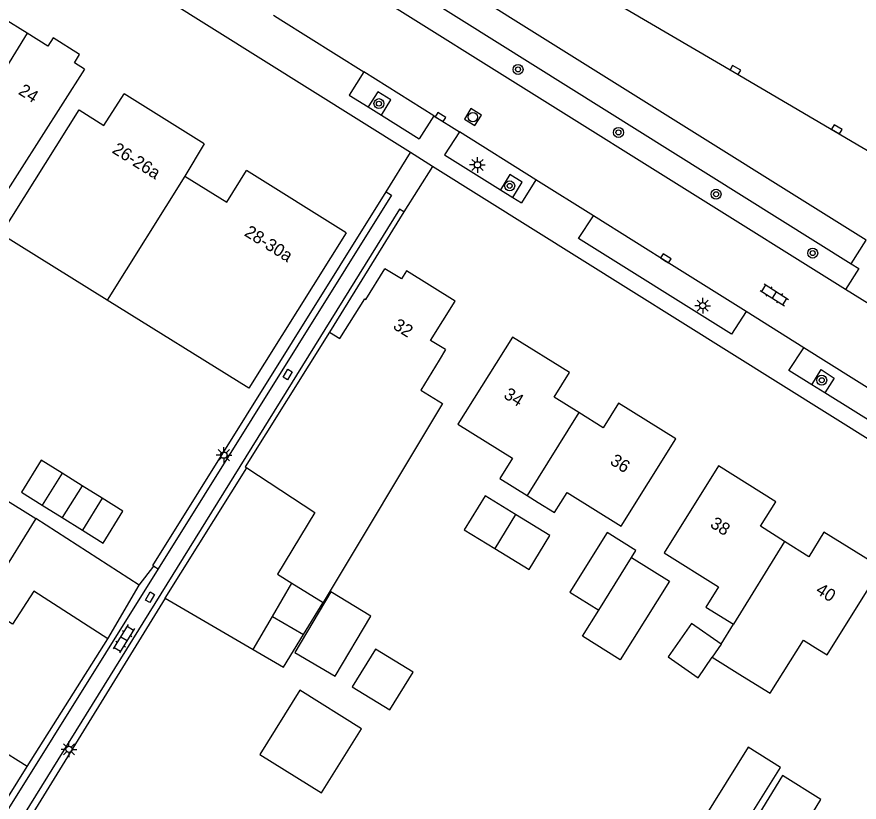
# Model space of a CAD drawing. Extents: x 136000 to 141014, y 402000 to 403500.
# Drawn here: x 137958.3 to 138025.6, y 402251.7 to 402314.4 of the extents above; entities that cross this region are included whole.
import ezdxf

# ---------------------------------------------------------------- set-up
doc = ezdxf.new("R2010")
doc.units = 0
for name, color, linetype in [('gg-afsc-erfafscheiding', 7, 'Continuous'), ('gg-afsc-hekwerk', 7, 'Continuous'), ('gg-afsc-muur', 7, 'Continuous'), ('gg-anno-huisnummerreeks BGT', 7, 'Continuous'), ('gg-bbg-bijgebouw', 7, 'Continuous'), ('gg-bbg-gedigitaliseerde bebouwing', 7, 'Continuous'), ('gg-bbg-gedigitaliseerde bijgebouw', 7, 'Continuous'), ('gg-bbg-hoofdgebouw', 7, 'Continuous'), ('gg-bbg-luifel en loopbrug', 7, 'Continuous'), ('gg-bbg-tussenscheiding', 7, 'Continuous'), ('gg-knt-verharding', 7, 'Continuous'), ('gg-knt-verharding nz', 7, 'Continuous'), ('gt-bbg-plantopografie pand', 7, 'Continuous'), ('gt-bbg-plantopografie tussenscheiding', 7, 'Continuous'), ('gt-grn-groengrens', 7, 'Continuous'), ('gt-grn-weggrens', 7, 'Continuous'), ('gt-symb-boom', 7, 'Continuous'), ('gt-symb-klinker verharding', 7, 'Continuous'), ('gt-symb-kolk', 7, 'Continuous'), ('gt-symb-kolk center center', 7, 'Continuous'), ('gt-symb-lichtmast', 7, 'Continuous'), ('gt-symb-rioolschacht', 7, 'Continuous')]:
    doc.layers.add(name, color=color, linetype=linetype)

# ---------------------------------------------------------------- blocks, each defined once
blk = doc.blocks.new('gt0-BOOM')
at = {"layer": 'gt-symb-boom'}
for radius in [0.4, 0.2]:
    blk.add_circle((0, 0), radius, dxfattribs=at)
blk = doc.blocks.new('gt0-KOLK')
at = {"layer": 'gt-symb-kolk'}
blk.add_lwpolyline([(0, 0), (0.375, 0), (0.375, 0.4), (-0.375, 0.4), (-0.375, 0), (0, 0)], dxfattribs=at)
blk = doc.blocks.new('gt0-LMAST')
at = {"layer": 'gt-symb-lichtmast'}
for p, q in [((-0.182, 0.173), (-0.447, 0.438)), ((-0.005, 0.246), (-0.005, 0.621)), ((0.172, 0.173), (0.437, 0.438)), ((-0.255, -0.004), (-0.63, -0.004)), ((-0.182, -0.181), (-0.447, -0.446)), ((-0.005, -0.254), (-0.005, -0.629)), ((0.437, -0.446), (0.172, -0.181)), ((0.245, -0.004), (0.62, -0.004))]:
    blk.add_line(p, q, dxfattribs=at)
blk.add_circle((-0.005, -0.004), 0.25, dxfattribs=at)
blk = doc.blocks.new('gt0-KL1')
at = {"layer": 'gt-symb-klinker verharding'}
for p, q in [((-1.15, 0.3), (1.15, 0.3)), ((-1, -0.3), (-1, 0.3)), ((-0.5, 0.3), (-0.5, 0.45)), ((0, -0.3), (0, 0.3)), ((0.5, 0.3), (0.5, 0.45)), ((1, -0.3), (1, 0.3)), ((-1.15, -0.3), (1.15, -0.3)), ((-0.5, -0.45), (-0.5, -0.3)), ((0.5, -0.45), (0.5, -0.3))]:
    blk.add_line(p, q, dxfattribs=at)
blk = doc.blocks.new('gt0-KOLKCC')
at = {"layer": 'gt-symb-kolk center center'}
blk.add_lwpolyline([(-0.375, 0.2), (0.375, 0.2), (0.375, -0.2), (-0.375, -0.2)], close=True, dxfattribs=at)
blk = doc.blocks.new('gt0-RS')
at = {"layer": 'gt-symb-rioolschacht'}
blk.add_lwpolyline([(-0.5, -0.5), (0.5, -0.5), (0.5, 0.5), (-0.5, 0.5)], close=True, dxfattribs=at)
blk.add_circle((0, 0), 0.375, dxfattribs=at)

msp = doc.modelspace()

# ---------------------------------------------------------------- linework, layer by layer
at = {"layer": 'gg-afsc-erfafscheiding'}
for p, q in [((137989.266, 402298.825), (137983.315, 402289.219)), ((137968.095, 402269.001), (137969.271, 402270.509)), ((137970.18, 402267.968), (137950.781, 402236.464)), ((137959.144, 402254.495), (137965.594, 402264.717))]:
    msp.add_line(p, q, dxfattribs=at)
at = {"layer": 'gg-afsc-hekwerk'}
for p, q in [((137987.837, 402300.443), (137989.779, 402303.572)), ((137969.183, 402270.564), (137987.837, 402300.443))]:
    msp.add_line(p, q, dxfattribs=at)
at = {"layer": 'gg-afsc-muur'}
for q in [(137976.7, 402278.377), (137977.222, 402263.854)]:
    msp.add_line((137970.18, 402267.968), q, dxfattribs=at)
at = {"layer": 'gg-bbg-bijgebouw'}
msp.add_line((137965.594, 402264.717), (137968.095, 402269.001), dxfattribs=at)
at = {"layer": 'gg-bbg-gedigitaliseerde bebouwing'}
for p, q in [((137999.116, 402276.157), (138000, 402275.606)), ((138014.608, 402264.281), (138015.588, 402265.878)), ((138013.902, 402263.243), (138016.323, 402261.734))]:
    msp.add_line(p, q, dxfattribs=at)
for points in [[(137997.93, 402288.83), (137993.583, 402281.869), (137997.941, 402279.151), (137996.926, 402277.523), (137999.116, 402276.157)], [(138000, 402275.606), (138001.3, 402274.795), (138002.31, 402276.415), (138006.634, 402273.719), (138010.991, 402280.68)], [(138014.401, 402278.53), (138010.057, 402271.572), (138014.391, 402268.87), (138013.383, 402267.253), (138015.588, 402265.878)], [(138022.349, 402263.896), (138023.097, 402263.429), (138027.421, 402270.38)], [(138016.323, 402261.734), (138018.537, 402260.354), (138021.194, 402264.616), (138022.349, 402263.896)]]:
    msp.add_lwpolyline(points, dxfattribs=at)
at = {"layer": 'gg-bbg-gedigitaliseerde bijgebouw'}
for p, q in [((137968.095, 402269.001), (137959.847, 402274.327)), ((137978.769, 402266.502), (137980.316, 402269.15)), ((137981.237, 402265.06), (137982.801, 402267.624)), ((137978.769, 402266.502), (137981.237, 402265.06))]:
    msp.add_line(p, q, dxfattribs=at)
for points in [[(137948.051, 402272.937), (137951.97, 402279.235), (137959.847, 402274.327)], [(137998.19, 402274.646), (137995.751, 402276.141), (137994.082, 402273.419), (137996.52, 402271.924)], [(137996.52, 402271.924), (137999.259, 402270.246), (138000.927, 402272.968), (137998.19, 402274.646)], [(138007.453, 402271.197), (138007.803, 402271.758), (138005.499, 402273.194), (138002.532, 402268.43), (138004.831, 402266.997)], [(138007.453, 402271.197), (138010.479, 402269.312), (138006.536, 402263.026), (138003.529, 402264.912), (138004.831, 402266.997)], [(137965.594, 402264.717), (137959.693, 402268.528), (137957.979, 402265.875), (137955.56, 402267.437)], [(137983.425, 402268.478), (137980.55, 402263.627), (137983.766, 402261.722), (137986.611, 402266.524), (137983.425, 402268.478)], [(138014.608, 402264.281), (138012.25, 402265.93), (138010.385, 402263.263), (138012.787, 402261.583), (138013.902, 402263.243)], [(137985.137, 402260.881), (137988.145, 402259.037), (137989.989, 402262.045), (137986.981, 402263.889), (137985.137, 402260.881)], [(137977.752, 402255.459), (137982.684, 402252.391), (137985.879, 402257.527), (137980.947, 402260.595), (137977.752, 402255.459)], [(138012.241, 402248.787), (138014.832, 402247.172), (138019.353, 402254.428), (138016.761, 402256.043), (138012.241, 402248.787)], [(138012.367, 402242.112), (138015.459, 402240.221), (138022.583, 402251.865), (138019.506, 402253.782), (138012.367, 402242.112)]]:
    msp.add_lwpolyline(points, dxfattribs=at)
at = {"layer": 'gg-bbg-hoofdgebouw'}
for p, q in [((137959.143, 402313.114), (137957.271, 402314.285)), ((137963.74, 402310.24), (137954.348, 402295.593)), ((137973.29, 402304.28), (137966.9, 402308.26)), ((137973.29, 402304.28), (137971.75, 402301.695)), ((137984.65, 402297.16), (137976.68, 402302.13)), ((137959.144, 402254.495), (137954.598, 402257.348)), ((137954.521, 402247.088), (137959.144, 402254.495))]:
    msp.add_line(p, q, dxfattribs=at)
for points in [[(137963.74, 402310.24), (137962.923, 402310.751), (137963.332, 402311.405), (137961.225, 402312.742), (137960.807, 402312.074), (137959.143, 402313.114)], [(137965.547, 402291.774), (137957.07, 402297.039), (137963.31, 402306.98), (137965.29, 402305.727), (137966.9, 402308.26)], [(137971.75, 402301.695), (137975.099, 402299.601), (137976.68, 402302.13)], [(137984.65, 402297.16), (137976.869, 402284.742), (137965.547, 402291.774)], [(137983.315, 402289.219), (137984.137, 402288.703), (137986.129, 402291.88), (137986.214, 402291.827), (137987.73, 402294.29)], [(137992.59, 402287.83), (137991.39, 402288.56), (137993.35, 402291.7), (137989.46, 402294.13), (137989.06, 402293.49), (137987.73, 402294.29)], [(137983.315, 402289.219), (137976.57, 402278.463), (137976.7, 402278.377)], [(138003.231, 402282.795), (138001.271, 402284.01), (138002.501, 402285.98), (137997.93, 402288.83)], [(137992.59, 402287.83), (137992.066, 402286.978), (137990.605, 402284.59), (137992.352, 402283.519), (137982.801, 402267.624)], [(138010.991, 402280.68), (138006.421, 402283.55), (138005.191, 402281.58), (138003.231, 402282.795)], [(138019.677, 402272.496), (138017.761, 402273.71), (138018.981, 402275.67), (138014.401, 402278.53)], [(137976.7, 402278.377), (137982.14, 402274.797), (137979.147, 402269.867), (137980.316, 402269.15)], [(138027.421, 402270.38), (138022.831, 402273.24), (138021.611, 402271.27), (138019.677, 402272.496)]]:
    msp.add_lwpolyline(points, dxfattribs=at)
at = {"layer": 'gg-bbg-luifel en loopbrug'}
msp.add_line((137977.222, 402263.854), (137978.769, 402266.502), dxfattribs=at)
msp.add_lwpolyline([(137977.222, 402263.854), (137979.64, 402262.442), (137981.237, 402265.06)], dxfattribs=at)
at = {"layer": 'gg-bbg-tussenscheiding'}
for p, q in [((137959.143, 402313.114), (137950.049, 402298.283)), ((137971.75, 402301.695), (137965.547, 402291.774)), ((138003.231, 402282.795), (137999.116, 402276.157)), ((137998.19, 402274.646), (137996.52, 402271.924)), ((137959.847, 402274.327), (137955.932, 402268.034)), ((138019.677, 402272.496), (138015.588, 402265.878)), ((138004.831, 402266.997), (138007.453, 402271.197)), ((137980.316, 402269.15), (137982.801, 402267.624)), ((138014.608, 402264.281), (138013.902, 402263.243))]:
    msp.add_line(p, q, dxfattribs=at)
at = {"layer": 'gg-knt-verharding'}
for p, q in [((137989.779, 402303.572), (137965.459, 402318.828)), ((137986.789, 402318.617), (138025.011, 402294.673)), ((138024.551, 402292.627), (137985.752, 402316.905)), ((137978.836, 402314.545), (137979.413, 402314.183)), ((137979.413, 402314.183), (137986.057, 402310.017)), ((137986.057, 402310.017), (137984.897, 402308.163)), ((137984.897, 402308.163), (137986.413, 402307.214)), ((137986.413, 402307.214), (137987.464, 402306.556)), ((137987.464, 402306.556), (137990.474, 402304.671)), ((137991.649, 402306.511), (137990.474, 402304.671)), ((137991.649, 402306.511), (137993.708, 402305.22)), ((137993.708, 402305.22), (137992.518, 402303.391)), ((137991.551, 402302.46), (137989.779, 402303.572)), ((137992.518, 402303.391), (137996.972, 402300.603)), ((137991.551, 402302.46), (137989.266, 402298.825)), ((138087.832, 402242.142), (137991.551, 402302.46)), ((137999.799, 402301.401), (137998.646, 402299.555)), ((138004.42, 402298.502), (137999.799, 402301.401)), ((137996.972, 402300.603), (137997.961, 402299.984)), ((137997.961, 402299.984), (137998.646, 402299.555)), ((138003.203, 402296.701), (138004.42, 402298.502)), ((138015.433, 402289.044), (138003.203, 402296.701)), ((138016.606, 402290.858), (138015.433, 402289.044)), ((138021.223, 402287.962), (138016.606, 402290.858)), ((138020.035, 402286.162), (138021.223, 402287.962)), ((138021.863, 402285.018), (138020.035, 402286.162)), ((138022.907, 402284.364), (138021.863, 402285.018)), ((138032.002, 402278.67), (138022.907, 402284.364)), ((137969.616, 402270.293), (137947.776, 402235.31))]:
    msp.add_line(p, q, dxfattribs=at)
for points in [[(137987.464, 402306.556), (137988.226, 402307.773), (137987.165, 402308.414), (137986.413, 402307.214)], [(137997.961, 402299.984), (137998.724, 402301.202), (137997.735, 402301.821), (137996.972, 402300.603)], [(137987.837, 402300.443), (137988.264, 402300.163), (137969.616, 402270.293)], [(137989.266, 402298.825), (137988.922, 402299.054), (137950.243, 402236.8), (137950.781, 402236.464)], [(138025.011, 402294.673), (138025.611, 402294.297), (138024.551, 402292.627)], [(138021.863, 402285.018), (138022.617, 402286.222), (138023.643, 402285.54), (138022.907, 402284.364)]]:
    msp.add_lwpolyline(points, dxfattribs=at)
at = {"layer": 'gg-knt-verharding nz'}
for p, q in [((137991.649, 402306.511), (137986.057, 402310.017)), ((137999.799, 402301.401), (137993.708, 402305.22)), ((138010.863, 402294.461), (138004.42, 402298.502)), ((138016.606, 402290.858), (138010.863, 402294.461)), ((138029.382, 402282.843), (138021.223, 402287.962))]:
    msp.add_line(p, q, dxfattribs=at)
for points in [[(137995.392, 402333.558), (137990.32, 402324.831), (138015.654, 402310.002), (138030.126, 402301.509), (138035.137, 402310.26), (137995.392, 402333.558)], [(138025.011, 402294.673), (138026.198, 402296.567), (137987.886, 402320.531), (137986.716, 402318.662), (137986.789, 402318.617)]]:
    msp.add_lwpolyline(points, dxfattribs=at)
at = {"layer": 'gt-bbg-plantopografie pand'}
for p, q in [((137963.541, 402276.948), (137961.946, 402277.941)), ((137965.153, 402275.943), (137963.541, 402276.948)), ((137960.36, 402275.395), (137961.955, 402274.401)), ((137961.955, 402274.401), (137963.567, 402273.397))]:
    msp.add_line(p, q, dxfattribs=at)
for points in [[(137961.946, 402277.941), (137960.274, 402278.983), (137958.687, 402276.437), (137960.36, 402275.395)], [(137963.567, 402273.397), (137965.223, 402272.366), (137966.809, 402274.912), (137965.153, 402275.943)]]:
    msp.add_lwpolyline(points, dxfattribs=at)
at = {"layer": 'gt-bbg-plantopografie tussenscheiding'}
for p, q in [((137961.946, 402277.941), (137960.36, 402275.395)), ((137963.541, 402276.948), (137961.955, 402274.401)), ((137965.153, 402275.943), (137963.567, 402273.397))]:
    msp.add_line(p, q, dxfattribs=at)
at = {"layer": 'gt-grn-groengrens'}
for q in [(137969.183, 402270.564), (137969.616, 402270.293)]:
    msp.add_line((137969.271, 402270.509), q, dxfattribs=at)
at = {"layer": 'gt-grn-weggrens'}
msp.add_line((138030.542, 402288.872), (138024.551, 402292.627), dxfattribs=at)

# ---------------------------------------------------------------- block references
at = {"layer": 'gt-symb-boom'}
for p in [(137998.381, 402310.213), (137987.267, 402307.478), (138006.409, 402305.181), (137997.713, 402300.906), (138014.205, 402300.241), (138021.929, 402295.535), (138022.65, 402285.379)]:
    msp.add_blockref('gt0-BOOM', p, dxfattribs=at)
at = {"layer": 'gt-symb-klinker verharding'}
for p, rotation in [((138018.868, 402292.199), -32.2118973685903), ((137966.882, 402264.721), -121.79891282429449)]:
    msp.add_blockref('gt0-KL1', p, dxfattribs=dict(at, rotation=rotation))
at = {"layer": 'gt-symb-kolk'}
for p, rotation in [((138015.654, 402310.002), -30.41153516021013), ((137992.087, 402306.238), -32.08436154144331), ((138023.761, 402305.244), -30.40049096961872), ((138010.091, 402294.948), -32.211897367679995)]:
    msp.add_blockref('gt0-KOLK', p, dxfattribs=dict(at, rotation=rotation))
at = {"layer": 'gt-symb-kolk center center'}
for p, rotation in [((137979.971, 402285.831), 58.790509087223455), ((137968.974, 402268.029), 59.537359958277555)]:
    msp.add_blockref('gt0-KOLKCC', p, dxfattribs=dict(at, rotation=rotation))
at = {"layer": 'gt-symb-lichtmast'}
for p in [(137995.146, 402302.59), (138013.144, 402291.334), (137974.876, 402279.393), (137962.495, 402255.874)]:
    msp.add_blockref('gt0-LMAST', p, dxfattribs=at)
at = {"layer": 'gt-symb-rioolschacht', "rotation": -32.08436153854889}
msp.add_blockref('gt0-RS', (137994.78, 402306.408), dxfattribs=at)

# ---------------------------------------------------------------- texts
at = {"layer": 'gg-anno-huisnummerreeks BGT'}
for s, rotation, p in [('24', 328, (137958.381, 402308.283)), ('26-26a', 328.1, (137965.87, 402303.6)), ('28-30a', 328.1, (137976.437, 402296.976)), ('32', 328, (137988.318, 402289.538)), ('34', 328.1, (137997.159, 402284.007)), ('36', 327.9, (138005.663, 402278.713)), ('38', 328, (138013.663, 402273.686)), ('40', 328.1, (138022.102, 402268.392))]:
    msp.add_text(s, height=1, rotation=rotation, dxfattribs=at).set_placement(p)

doc.saveas('drawing.dxf')
